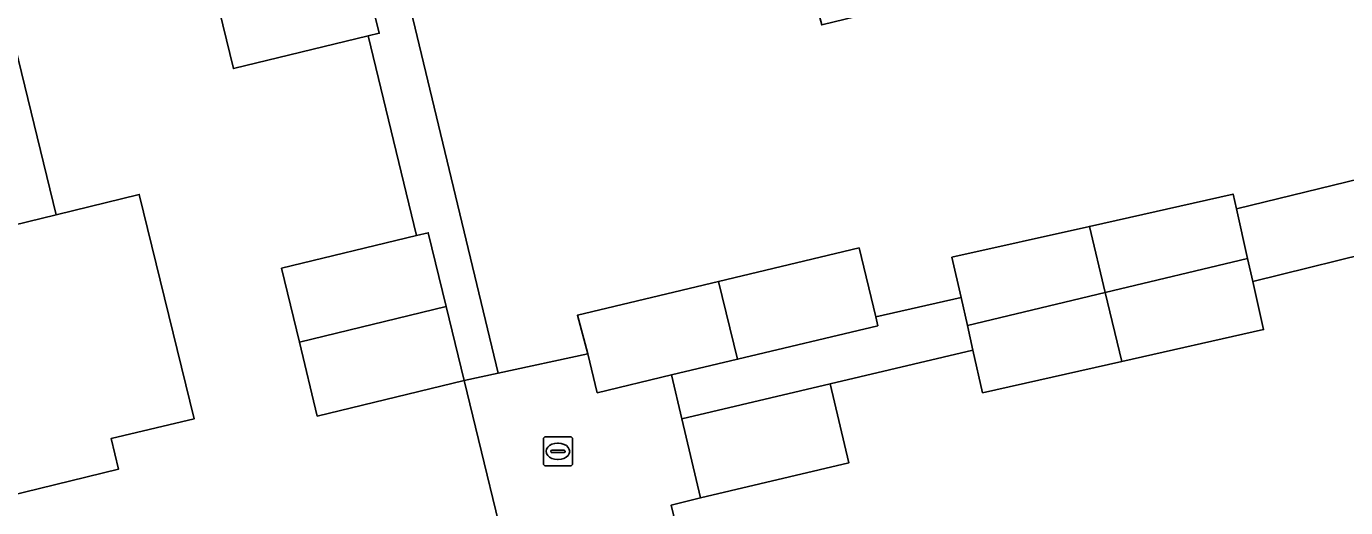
# Model space of a CAD drawing. Extents: x 158455 to 159797, y 387218 to 388672.
# Drawn here: x 159261.24 to 159306.41, y 387950.51 to 387967.01 of the extents above; entities that cross this region are included whole.
import ezdxf

# ---------------------------------------------------------------- set-up
doc = ezdxf.new("R2010")
doc.units = 0
for name, color, linetype in [('IMGEO_Erf', 7, 'Continuous'), ('IMGEO_Kolk', 7, 'Continuous'), ('IMGEO_Pand', 7, 'Continuous'), ('IMGEO_Parkeervlak_open', 7, 'Continuous'), ('IMGEO_Rijbaan_lokaal_open', 7, 'Continuous')]:
    doc.layers.add(name, color=color, linetype=linetype)

msp = doc.modelspace()

# ---------------------------------------------------------------- linework, layer by layer
at = {"layer": 'IMGEO_Erf'}
for points in [[(159277.991, 387947.573), (159276.223, 387954.863), (159271.198, 387953.648), (159270.586, 387956.181), (159269.973, 387958.716), (159274.593, 387959.833), (159272.937, 387966.681), (159268.324, 387965.56), (159267.719, 387968.052), (159267.114, 387970.543), (159270.148, 387971.28), (159268.663, 387977.429), (159244.37, 387971.561)], [(159260.198, 387968.962), (159262.257, 387960.55), (159265.104, 387961.247), (159266.986, 387953.555), (159264.136, 387952.873), (159264.391, 387951.831), (159260.039, 387950.766)]]:
    msp.add_lwpolyline(points, dxfattribs=at)
for points in [[(159312.043, 387964.753), (159313.198, 387965.03), (159310.913, 387974.253), (159305.884, 387973.008), (159306.275, 387971.409), (159301.418, 387970.223), (159297.409, 387969.244), (159288.471, 387967.061), (159287.313, 387971.381), (159283.202, 387970.377), (159274.254, 387968.192), (159277.394, 387955.118), (159280.463, 387955.785), (159280.104, 387957.104), (159284.933, 387958.26), (159289.753, 387959.415), (159290.32, 387957.048), (159293.244, 387957.708), (159292.932, 387959.092), (159297.636, 387960.152), (159302.555, 387961.261), (159302.671, 387960.749), (159307.394, 387961.908), (159306.999, 387963.516)], [(159308.039, 387959.45), (159303.232, 387958.259), (159303.602, 387956.615), (159298.746, 387955.52), (159293.979, 387954.446), (159293.651, 387955.905), (159288.758, 387954.752), (159289.396, 387952.043), (159284.321, 387950.847), (159283.316, 387950.596), (159288.491, 387929.123), (159288.83, 387927.718), (159291.187, 387926.526), (159295.066, 387927.539), (159297.73, 387931.332), (159297.133, 387933.571), (159306.551, 387935.896), (159306.7, 387935.516), (159309.017, 387933.824), (159314.584, 387935.377), (159314.796, 387935.574), (159318.745, 387937.047), (159314.641, 387954.196), (159309.647, 387952.959)]]:
    msp.add_lwpolyline(points, close=True, dxfattribs=at)
at = {"layer": 'IMGEO_Kolk'}
for p, q in [((159278.939, 387952.01), (159278.939, 387952.862)), ((159279.014, 387952.936), (159279.866, 387952.936)), ((159279.427, 387952.716), (159279.452, 387952.716)), ((159279.94, 387952.862), (159279.94, 387952.01)), ((159279.198, 387952.43), (159279.198, 387952.442)), ((159279.636, 387952.393), (159279.238, 387952.393)), ((159279.241, 387952.479), (159279.639, 387952.479)), ((159279.45, 387952.156), (159279.425, 387952.156)), ((159279.682, 387952.442), (159279.682, 387952.43)), ((159279.866, 387951.936), (159279.014, 387951.936))]:
    msp.add_line(p, q, dxfattribs=at)
for points in [[(159278.939, 387952.01), (159278.939, 387952.862)], [(159279.014, 387952.936), (159279.866, 387952.936)], [(159279.94, 387952.862), (159279.94, 387952.01)], [(159279.866, 387951.936), (159279.014, 387951.936)]]:
    msp.add_lwpolyline(points, dxfattribs=at)
for centre, radius, start, end in [((159279.016, 387952.86), 0.0765, 91.552, 178.448), ((159279.016, 387952.86), 0.0765, 91.552, 178.448), ((159279.864, 387952.86), 0.0765, 1.552, 88.448), ((159279.864, 387952.86), 0.0765, 1.552, 88.448), ((159279.238, 387952.439), 0.0403, 85.8775, 175.7526), ((159279.235, 387952.429), 0.0366, 178.938, 274.7102), ((159279.639, 387952.436), 0.043, 264.8664, 352.4533), ((159279.643, 387952.441), 0.0386, 1.7309, 96.639), ((159279.016, 387952.012), 0.0765, 181.552, 268.448), ((159279.016, 387952.012), 0.0765, 181.552, 268.448), ((159279.864, 387952.012), 0.0765, 271.552, 358.448), ((159279.864, 387952.012), 0.0765, 271.552, 358.448)]:
    msp.add_arc(centre, radius, start, end, dxfattribs=at)
for centre, major_axis, ratio, start_param, end_param in [((159279.426, 387952.436), (-0.387, 0.002), 0.722429, 4.712389, 7.853982), ((159279.451, 387952.436), (-0.39, 0.002), 0.717154, 1.570796, 4.712389)]:
    msp.add_ellipse(centre, major_axis=major_axis, ratio=ratio, start_param=start_param, end_param=end_param, dxfattribs=at)
at = {"layer": 'IMGEO_Pand'}
for points in [[(159260.069, 387969.487), (159255.562, 387968.383), (159256.711, 387963.689), (159252.368, 387962.626), (159253.406, 387958.384), (159262.257, 387960.55), (159260.198, 387968.962)], [(159272.715, 387969.264), (159267.719, 387968.052), (159268.324, 387965.56), (159272.937, 387966.681), (159273.32, 387966.774)], [(159262.257, 387960.55), (159253.406, 387958.384), (159254.445, 387954.141), (159258.788, 387955.203), (159259.883, 387950.728), (159260.039, 387950.766), (159264.391, 387951.831), (159264.136, 387952.873), (159266.986, 387953.555), (159265.104, 387961.247)], [(159302.671, 387960.749), (159302.555, 387961.261), (159297.636, 387960.152), (159298.18, 387957.882), (159303.054, 387959.049)], [(159274.998, 387959.931), (159274.593, 387959.833), (159269.973, 387958.716), (159270.586, 387956.181), (159275.61, 387957.398)], [(159297.636, 387960.152), (159292.932, 387959.092), (159293.244, 387957.708), (159293.46, 387956.752), (159298.18, 387957.882)], [(159289.753, 387959.415), (159284.933, 387958.26), (159285.588, 387955.595), (159290.392, 387956.746), (159290.32, 387957.048)], [(159303.232, 387958.259), (159303.054, 387959.049), (159298.18, 387957.882), (159298.746, 387955.52), (159303.602, 387956.615)], [(159285.588, 387955.595), (159284.933, 387958.26), (159280.104, 387957.104), (159280.463, 387955.785), (159280.784, 387954.445), (159283.331, 387955.055)], [(159298.18, 387957.882), (159293.46, 387956.752), (159293.651, 387955.905), (159293.979, 387954.446), (159298.746, 387955.52)], [(159270.586, 387956.181), (159271.198, 387953.648), (159276.223, 387954.863), (159275.61, 387957.398)], [(159284.321, 387950.847), (159289.396, 387952.043), (159288.758, 387954.752), (159283.683, 387953.556)]]:
    msp.add_lwpolyline(points, close=True, dxfattribs=at)
at = {"layer": 'IMGEO_Parkeervlak_open'}
for points in [[(159272.085, 387977.077), (159271.816, 387978.191), (159268.663, 387977.429), (159270.148, 387971.28), (159272.586, 387969.795), (159272.715, 387969.264), (159273.32, 387966.774), (159272.937, 387966.681), (159274.593, 387959.833), (159274.998, 387959.931), (159275.61, 387957.398), (159276.223, 387954.863), (159277.394, 387955.118), (159274.254, 387968.192), (159273.271, 387972.22)], [(159313.033, 387960.687), (159312.695, 387962.093), (159307.652, 387960.856), (159307.394, 387961.908), (159302.671, 387960.749), (159303.054, 387959.049), (159303.232, 387958.259), (159308.039, 387959.45)], [(159293.46, 387956.752), (159293.244, 387957.708), (159290.32, 387957.048), (159290.392, 387956.746), (159285.588, 387955.595), (159283.331, 387955.055), (159283.683, 387953.556), (159288.758, 387954.752), (159293.651, 387955.905)]]:
    msp.add_lwpolyline(points, close=True, dxfattribs=at)
at = {"layer": 'IMGEO_Rijbaan_lokaal_open'}
msp.add_lwpolyline([(159283.316, 387950.596), (159284.321, 387950.847), (159283.683, 387953.556), (159283.331, 387955.055), (159280.784, 387954.445), (159280.463, 387955.785), (159277.394, 387955.118), (159276.223, 387954.863), (159277.991, 387947.573), (159278.639, 387944.914), (159280.362, 387937.65), (159281.659, 387932.591), (159282.794, 387927.687), (159288.491, 387929.123)], close=True, dxfattribs=at)

doc.saveas('drawing.dxf')
